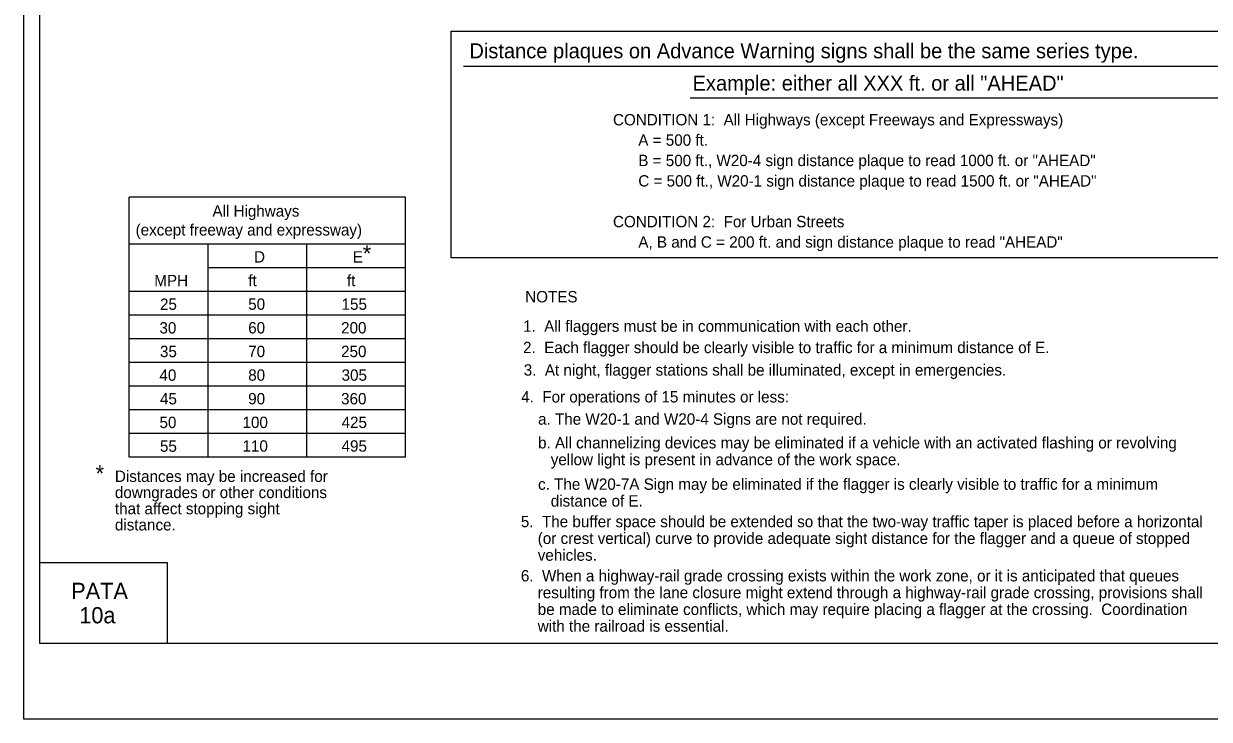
# Model space of a CAD drawing. Extents: x -14145 to -13521, y 30244 to 30661.
# Drawn here: x -13926.17 to -13904.27, y 30505.81 to 30518.66 of the extents above; entities that cross this region are included whole.
import ezdxf

# ---------------------------------------------------------------- set-up
doc = ezdxf.new("R2010")
doc.units = 0
for name, color, linetype in [('1', 7, 'Continuous'), ('10', 7, 'Continuous'), ('2', 7, 'Continuous'), ('3', 7, 'Continuous'), ('4', 7, 'Continuous'), ('61', 7, 'Continuous')]:
    doc.layers.add(name, color=color, linetype=linetype)

msp = doc.modelspace()

# ---------------------------------------------------------------- linework, layer by layer
at = {"layer": '1'}
for p, q in [((-13924.224, 30510.651), (-13924.224, 30515.459)), ((-13919.123, 30515.459), (-13924.224, 30515.459)), ((-13919.123, 30510.651), (-13919.123, 30515.459)), ((-13919.123, 30514.585), (-13924.225, 30514.585)), ((-13922.767, 30510.651), (-13922.767, 30514.585)), ((-13920.945, 30510.651), (-13920.945, 30514.585)), ((-13919.123, 30514.148), (-13922.767, 30514.148)), ((-13919.123, 30513.711), (-13924.225, 30513.711)), ((-13919.123, 30513.274), (-13924.225, 30513.274)), ((-13919.123, 30512.837), (-13924.225, 30512.837)), ((-13919.123, 30512.4), (-13924.225, 30512.4)), ((-13919.123, 30511.963), (-13924.225, 30511.963)), ((-13919.123, 30511.526), (-13924.225, 30511.526)), ((-13919.123, 30511.089), (-13924.225, 30511.089)), ((-13919.123, 30510.651), (-13924.224, 30510.651))]:
    msp.add_line(p, q, dxfattribs=at)
at = {"layer": '10'}
for p, q in [((-13925.874, 30507.207), (-13925.874, 30529.777)), ((-13925.874, 30508.707), (-13923.524, 30508.707)), ((-13923.524, 30508.707), (-13923.524, 30507.207)), ((-13894.422, 30507.207), (-13925.874, 30507.207))]:
    msp.add_line(p, q, dxfattribs=at)
at = {"layer": '2'}
for p, q in [((-13918.046, 30517.879), (-13898.096, 30517.879)), ((-13913.86, 30517.294), (-13902.423, 30517.294))]:
    msp.add_line(p, q, dxfattribs=at)
msp.add_lwpolyline([(-13918.276, 30518.523), (-13897.785, 30518.523), (-13897.785, 30514.338), (-13918.276, 30514.338)], close=True, dxfattribs=at)
at = {"layer": '61'}
msp.add_lwpolyline([(-13926.174, 30531.307), (-13893.174, 30531.307), (-13893.174, 30505.807), (-13926.174, 30505.807)], close=True, dxfattribs=at)

# ---------------------------------------------------------------- texts
at = {"layer": '1'}
for s, p in [('CONDITION 1:  All Highways (except Freeways and Expressways)', (-13915.287, 30516.783)), ('      A = 500 ft.', (-13915.287, 30516.407)), ('      B = 500 ft., W20-4 sign distance plaque to read 1000 ft. or "AHEAD"', (-13915.287, 30516.03)), ('      C = 500 ft., W20-1 sign distance plaque to read 1500 ft. or "AHEAD"', (-13915.287, 30515.653)), ('CONDITION 2:  For Urban Streets', (-13915.287, 30514.9)), ('      A, B and C = 200 ft. and sign distance plaque to read "AHEAD"', (-13915.287, 30514.523))]:
    msp.add_text(s, height=0.21, dxfattribs=at).set_placement(p)
at = {"layer": '2'}
for s, height, p in [('Distance plaques on Advance Warning signs shall be the same series type.', 0.2772, (-13917.94, 30518.023)), ('Example: either all XXX ft. or all "AHEAD"', 0.2772, (-13913.817, 30517.426)), ('*', 0.302, (-13919.91, 30514.265)), ('D', 0.21, (-13921.918, 30514.248)), ('E', 0.21, (-13920.094, 30514.248)), ('MPH', 0.21, (-13923.761, 30513.811)), ('ft', 0.21, (-13922.025, 30513.811)), ('ft', 0.21, (-13920.203, 30513.811)), ('NOTES', 0.21, (-13916.909, 30513.512)), ('25', 0.21, (-13923.656, 30513.374)), ('50', 0.21, (-13922.026, 30513.375)), ('155', 0.21, (-13920.301, 30513.375)), ('30', 0.21, (-13923.666, 30512.937)), ('60', 0.21, (-13922.026, 30512.938)), ('200', 0.21, (-13920.31, 30512.938)), ('1.  All flaggers must be in communication with each other.', 0.21, (-13916.948, 30512.968)), ('35', 0.21, (-13923.656, 30512.5)), ('70', 0.21, (-13922.026, 30512.501)), ('250', 0.21, (-13920.31, 30512.501)), ('2.  Each flagger should be clearly visible to traffic for a minimum distance of E.', 0.21, (-13916.948, 30512.574)), ('3.  At night, flagger stations shall be illuminated, except in emergencies.', 0.21, (-13916.936, 30512.158)), ('40', 0.21, (-13923.666, 30512.063)), ('80', 0.21, (-13922.026, 30512.064)), ('305', 0.21, (-13920.301, 30512.064)), ('45', 0.21, (-13923.656, 30511.626)), ('90', 0.21, (-13922.026, 30511.627)), ('360', 0.21, (-13920.31, 30511.627)), ('4.  For operations of 15 minutes or less:', 0.21, (-13916.983, 30511.662)), ('50', 0.21, (-13923.665, 30511.189)), ('100', 0.21, (-13922.131, 30511.19)), ('425', 0.21, (-13920.301, 30511.19)), ('    a. The W20-1 and W20-4 Signs are not required.', 0.21, (-13916.983, 30511.251)), ('55', 0.21, (-13923.656, 30510.751)), ('110', 0.21, (-13922.131, 30510.753)), ('495', 0.21, (-13920.301, 30510.753)), ('    b. All channelizing devices may be eliminated if a vehicle with an activated flashing or revolving', 0.21, (-13916.983, 30510.813)), ('       yellow light is present in advance of the work space.', 0.21, (-13916.983, 30510.503)), ('*', 0.302, (-13924.846, 30510.2)), ('Distances may be increased for ', 0.21, (-13924.489, 30510.194)), ('    c. The W20-7A Sign may be eliminated if the flagger is clearly visible to traffic for a minimum ', 0.21, (-13916.983, 30510.048)), ('downgrades or other conditions ', 0.21, (-13924.489, 30509.895)), ('that affect stopping sight ', 0.21, (-13924.489, 30509.596)), ('       distance of E.', 0.21, (-13916.983, 30509.738)), ('5.  The buffer space should be extended so that the two-way traffic taper is placed before a horizontal', 0.21, (-13916.989, 30509.357)), ('distance.', 0.21, (-13924.489, 30509.297)), ('    (or crest vertical) curve to provide adequate sight distance for the flagger and a queue of stopped', 0.21, (-13916.989, 30509.047)), ('    vehicles.', 0.21, (-13916.989, 30508.737)), ('6.  When a highway-rail grade crossing exists within the work zone, or it is anticipated that queues', 0.21, (-13916.989, 30508.355)), ('    resulting from the lane closure might extend through a highway-rail grade crossing, provisions shall', 0.21, (-13916.989, 30508.045)), ('    be made to eliminate conflicts, which may require placing a flagger at the crossing.  Coordination', 0.21, (-13916.989, 30507.735)), ('    with the railroad is essential.', 0.21, (-13916.989, 30507.425))]:
    msp.add_text(s, height=height, dxfattribs=at).set_placement(p)
at = {"layer": '3'}
msp.add_text('All Highways', height=0.20979, rotation=360, dxfattribs=at).set_placement((-13922.687, 30515.097))
msp.add_text('(except freeway and expressway)', height=0.21, dxfattribs=at).set_placement((-13924.106, 30514.748))
at = {"layer": '4'}
for s, p in [('PATA', (-13925.296, 30508.03)), ('10a', (-13925.147, 30507.58))]:
    msp.add_text(s, height=0.3, dxfattribs=at).set_placement(p)

doc.saveas('drawing.dxf')
